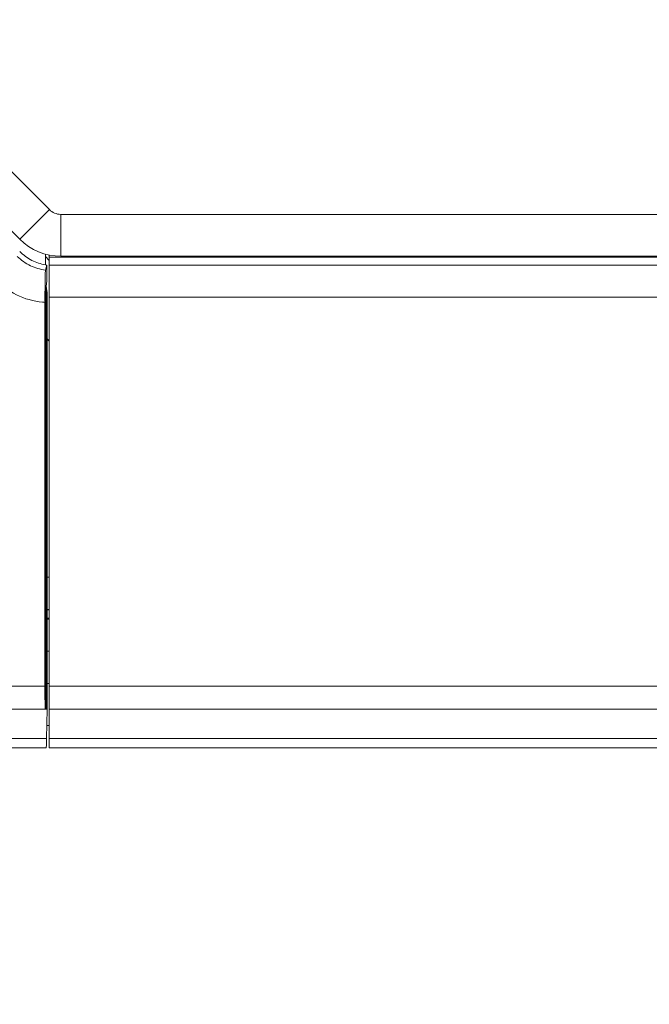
# Model space of a CAD drawing. Header units: millimetres. Extents: x 0 to 1118, y 0 to 864.
# Tile 481 of 512: x 800 to 810, y 533 to 548. Entities that reach past the tile are written whole.
import ezdxf

# ---------------------------------------------------------------- set-up
doc = ezdxf.new("R2010")
doc.units = ezdxf.units.MM
doc.styles.add('SLDTEXTSTYLE0', font='TXT', dxfattribs={"width": 0.605})
doc.dimstyles.new('SLDDIMSTYLE1', dxfattribs={"dimtxt": 3.175, "dimasz": 3.302, "dimexe": 0, "dimexo": 0.0625, "dimgap": 0.79375, "dimtad": 0, "dimtih": 1, "dimtoh": 1, "dimdec": 1, "dimlfac": 4, "dimrnd": 1e-09, "dimzin": 4, "dimdsep": 46, "dimtxsty": 'SLDTEXTSTYLE0', "dimsah": 1, "dimcen": 0.09, "dimadec": 0, "dimazin": 1, "dimtfac": 1, "dimtofl": 0, "dimtmove": 0, "dimatfit": 3, "dimfxl": 1, "dimfrac": 2, "dimtolj": 1, "dimtzin": 12, "dimarcsym": 0})
doc.dimstyles.new('SLDDIMSTYLE8', dxfattribs={"dimtxt": 3.175, "dimasz": 3.302, "dimexe": 0, "dimexo": 0.0625, "dimgap": 0.79375, "dimtad": 0, "dimtih": 1, "dimtoh": 1, "dimlfac": 4, "dimrnd": 1e-09, "dimzin": 12, "dimdsep": 46, "dimtxsty": 'SLDTEXTSTYLE0', "dimsah": 1, "dimcen": 0.09, "dimadec": 0, "dimazin": 3, "dimtfac": 1, "dimtofl": 0, "dimtmove": 0, "dimatfit": 3, "dimfxl": 1, "dimfrac": 2, "dimtolj": 1, "dimtzin": 12, "dimarcsym": 0})

# ---------------------------------------------------------------- blocks, each defined once
blk = doc.blocks.new('_D_28')
at = {"color": 7, "linetype": 'Continuous', "lineweight": 0}
for p, q in [((876.035, 617.934), (876.035, 526.514)), ((796.035, 542.934), (796.035, 526.514)), ((796.035, 528.114), (834.58, 528.114)), ((876.035, 528.114), (837.49, 528.114))]:
    blk.add_line(p, q, dxfattribs=at)
for points in [[(796.035, 528.114), (799.337, 527.606), (799.337, 528.622)], [(876.035, 528.114), (872.733, 528.622), (872.733, 527.606)]]:
    blk.add_solid(points, dxfattribs=at)
at = {"color": 7, "linetype": 'Continuous', "lineweight": 0, "insert": (834.58, 529.771), "char_height": 3.175, "attachment_point": 1, "style": 'SLDTEXTSTYLE0'}
blk.add_mtext('B', dxfattribs=at)
blk = doc.blocks.new('_D_29')
at = {"color": 7, "linetype": 'Continuous', "lineweight": 0}
for p, q in [((874.435, 619.534), (698.437, 619.534)), ((700.037, 619.534), (700.037, 584.47)), ((700.037, 544.534), (700.037, 579.598)), ((794.435, 544.534), (698.437, 544.534))]:
    blk.add_line(p, q, dxfattribs=at)
for points in [[(700.037, 619.534), (699.529, 616.232), (700.545, 616.232)], [(700.037, 544.534), (700.545, 547.836), (699.529, 547.836)]]:
    blk.add_solid(points, dxfattribs=at)
at = {"color": 7, "linetype": 'Continuous', "lineweight": 0, "insert": (698.463, 583.69), "char_height": 3.175, "attachment_point": 1, "style": 'SLDTEXTSTYLE0'}
blk.add_mtext('C', dxfattribs=at)
blk = doc.blocks.new('_D_32')
at = {"color": 7, "linetype": 'Continuous', "lineweight": 0}
for p, q in [((992.285, 540.049), (992.285, 516.013)), ((796.035, 539.786), (796.035, 516.013)), ((796.035, 517.613), (888.703, 517.613)), ((992.285, 517.613), (899.617, 517.613))]:
    blk.add_line(p, q, dxfattribs=at)
for points in [[(796.035, 517.613), (799.337, 517.105), (799.337, 518.121)], [(992.285, 517.613), (988.983, 518.121), (988.983, 517.105)]]:
    blk.add_solid(points, dxfattribs=at)
at = {"color": 7, "linetype": 'Continuous', "lineweight": 0, "insert": (888.703, 519.27), "char_height": 3.175, "attachment_point": 1, "style": 'SLDTEXTSTYLE0'}
blk.add_mtext('785.0', dxfattribs=at)

msp = doc.modelspace()

# ---------------------------------------------------------------- linework, layer by layer
at = {"color": 9, "linetype": 'Continuous', "lineweight": 0}
for p, q in [((797.0206, 549.323), (800.8239, 545.5196)), ((801.0007, 545.4464), (987.319, 545.4464)), ((801.0007, 545.4464), (801.0007, 544.7964)), ((800.8223, 544.7839), (987.4973, 544.7839)), ((800.7723, 544.3322), (800.7723, 544.2274)), ((800.7723, 544.2274), (800.7723, 537.7625)), ((987.4973, 544.1589), (800.8223, 544.1589)), ((794.3844, 538.116), (800.7549, 538.116)), ((800.7872, 538.1589), (800.8223, 538.1589)), ((800.8223, 538.116), (987.4973, 538.116)), ((800.7574, 537.7625), (794.3819, 537.7625)), ((987.4973, 537.7625), (800.8223, 537.7625)), ((794.4099, 537.3054), (800.7792, 537.3054)), ((800.8223, 537.3054), (987.4973, 537.3054))]:
    msp.add_line(p, q, dxfattribs=at)
at = {"color": 7, "linetype": 'Continuous', "lineweight": 15}
for p, q in [((796.5609, 548.8634), (800.3643, 545.06)), ((800.7614, 544.8288), (800.7614, 544.6608)), ((800.8223, 544.8143), (800.8223, 544.7315)), ((800.8223, 544.7315), (800.7614, 544.7924)), ((800.7614, 544.6608), (800.7723, 544.6589)), ((800.7723, 544.6589), (800.7832, 544.6572)), ((800.8223, 544.6589), (800.8223, 544.7315)), ((800.8223, 544.6589), (987.4973, 544.6589)), ((800.8223, 544.1589), (800.8223, 544.6589)), ((801.0007, 544.7964), (987.319, 544.7964)), ((800.763, 544.5789), (800.7832, 544.6572)), ((800.7832, 544.6572), (800.7832, 544.4089)), ((800.7832, 544.4089), (800.7723, 544.3322)), ((800.7723, 544.3322), (800.7574, 544.2274)), ((800.7574, 544.2274), (800.7574, 537.7625)), ((800.7723, 544.2274), (800.7574, 544.2274)), ((800.7723, 544.3322), (800.7872, 544.2274)), ((800.7723, 544.2274), (800.7872, 544.2274)), ((800.7872, 544.2274), (800.7872, 537.7625)), ((800.7549, 544.0785), (800.7549, 538.116)), ((800.8223, 544.1589), (800.8223, 538.116)), ((800.7872, 543.5115), (800.8223, 543.4764)), ((800.7872, 539.8089), (800.8223, 539.8089)), ((800.8223, 539.3054), (800.7723, 539.3054)), ((800.8223, 539.3089), (800.7872, 539.3089)), ((800.7872, 539.1714), (800.8223, 539.1714)), ((800.8223, 539.1589), (800.7872, 539.1589)), ((800.7872, 538.6589), (800.8223, 538.6589)), ((800.8223, 537.7625), (800.8223, 538.116)), ((800.7723, 537.7625), (800.7574, 537.7625)), ((800.7872, 537.7625), (800.7723, 537.7625)), ((800.7872, 537.7625), (800.7792, 537.3054)), ((800.8223, 537.3054), (800.8223, 537.7625)), ((800.7828, 537.5089), (800.8223, 537.5089)), ((800.8223, 537.1589), (800.8223, 537.3054)), ((800.7731, 537.1589), (794.4104, 537.1589)), ((987.4973, 537.1589), (800.8223, 537.1589))]:
    msp.add_line(p, q, dxfattribs=at)
at = {"color": 9, "linetype": 'Continuous', "lineweight": 0, "flags": 128}
msp.add_lwpolyline([(800.8239, 545.5196), (800.7342, 545.43), (800.648, 545.3438), (800.5685, 545.2643), (800.4989, 545.1947), (800.4417, 545.1375), (800.3992, 545.095), (800.3731, 545.0689), (800.3643, 545.06)], dxfattribs=at)
at = {"color": 9, "linetype": 'Continuous', "lineweight": 0}
msp.add_arc((801.0007, 545.6964), 0.25, 225, 270, dxfattribs=at)
at = {"color": 7, "linetype": 'Continuous', "lineweight": 15}
msp.add_arc((801.0007, 545.6964), 0.9, 225, 270, dxfattribs=at)
for centre, start_param, end_param in [((800.7636, 538.116), 1.5707963, 2.3561945), ((800.7731, 537.6589), 3.1415927, 3.9269908)]:
    msp.add_ellipse(centre, major_axis=(0, 0.5), ratio=0.0174551, start_param=start_param, end_param=end_param, dxfattribs=at)
for points, knots in [([(800.3628, 544.8685), (800.4228, 544.8174), (800.5399, 544.7177), (800.6888, 544.6795), (800.7614, 544.6608)], [0, 0, 0, 0, 0.5120419, 1, 1, 1, 1]), ([(800.763, 544.5789), (800.762, 544.5696), (800.7601, 544.551), (800.7576, 544.4552), (800.7558, 544.3213), (800.755, 544.1873), (800.7549, 544.1048), (800.7549, 544.0785)], [0, 0, 0, 0, 0.2229683, 0.4459074, 0.6696207, 0.8946184, 1, 1, 1, 1])]:
    msp.add_open_spline(points, degree=3, knots=knots, dxfattribs=at)
at = {"color": 9, "linetype": 'Continuous', "lineweight": 0}
for points, knots in [([(800.324, 544.7926), (800.3895, 544.7376), (800.518, 544.6296), (800.6824, 544.5956), (800.763, 544.5789)], [0, 0, 0, 0, 0.5093598, 1, 1, 1, 1]), ([(800.7549, 544.0785), (800.7422, 544.0797), (800.5906, 544.0932), (800.2984, 544.1711), (800.0805, 544.3502), (799.9713, 544.4399)], [0, 0, 0, 0, 0.0434583, 0.5208052, 1, 1, 1, 1])]:
    msp.add_open_spline(points, degree=3, knots=knots, dxfattribs=at)

# ---------------------------------------------------------------- dimensions: what is measured, and where the dimension line sits
at = {"color": 7, "linetype": 'Continuous', "lineweight": 0}
dim = msp.add_linear_dim(base=(700.0372, 544.5339), p1=(876.0348, 619.5339), p2=(796.0348, 544.5339), angle=90, text='C', dimstyle='SLDDIMSTYLE8', dxfattribs=at)
dim.commit()
dim.dimension.update_dxf_attribs({"geometry": '_D_29', "text_midpoint": (700.0372, 582.0339), "dimtype": 160})
dim = msp.add_linear_dim(base=(796.0348, 528.1144), p1=(876.0348, 619.5339), p2=(796.0348, 544.5339), text='B', dimstyle='SLDDIMSTYLE8', dxfattribs=at)
dim.commit()
dim.dimension.update_dxf_attribs({"geometry": '_D_28', "text_midpoint": (836.0348, 528.1144), "dimtype": 160})
dim = msp.add_linear_dim(base=(796.0348, 517.6132), p1=(992.2848, 541.6489), p2=(796.0348, 541.3864), dimstyle='SLDDIMSTYLE1', dxfattribs=at)
dim.commit()
dim.dimension.update_dxf_attribs({"geometry": '_D_32', "text_midpoint": (894.1598, 517.6132), "dimtype": 160})

doc.saveas('drawing.dxf')
